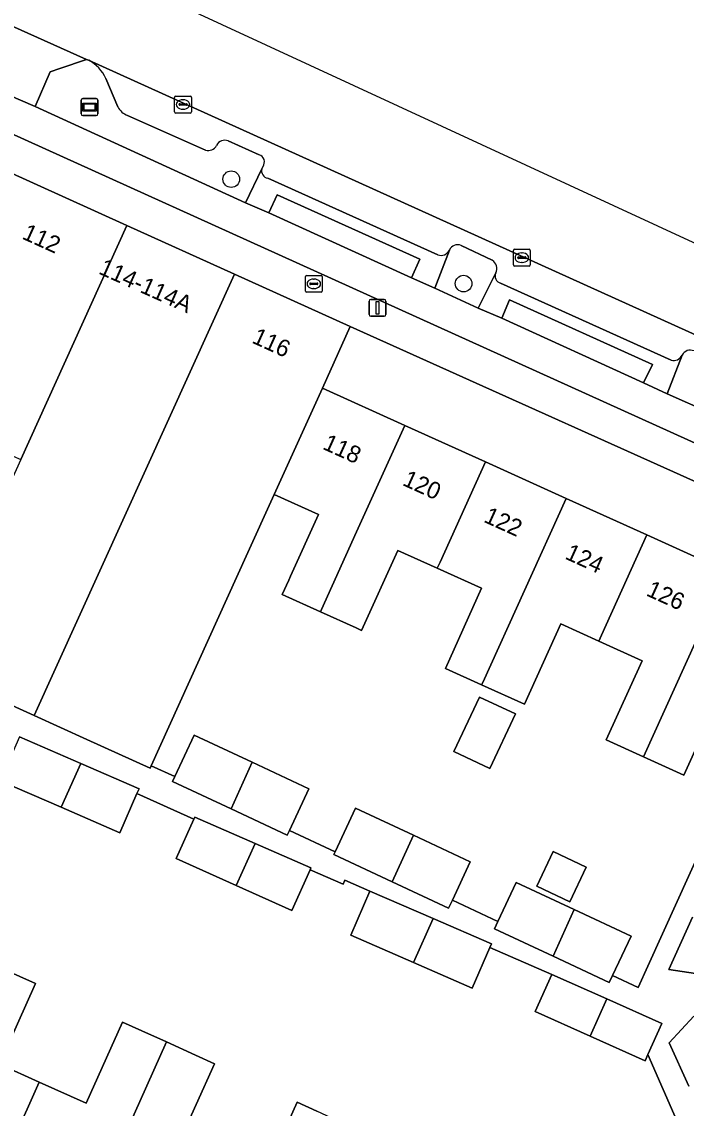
# Model space of a CAD drawing. Extents: x 161838 to 162344, y 381620 to 382160.
# Drawn here: x 162200.1 to 162239.3, y 381756.3 to 381820.5 of the extents above; entities that cross this region are included whole.
import ezdxf

# ---------------------------------------------------------------- set-up
doc = ezdxf.new("R2010")
doc.units = 0
for name, color, linetype in [('IMGEO_Berm_groen', 7, 'Continuous'), ('IMGEO_Boom', 7, 'Continuous'), ('IMGEO_Brandkraan', 7, 'Continuous'), ('IMGEO_Erf', 7, 'Continuous'), ('IMGEO_Kolk', 7, 'Continuous'), ('IMGEO_Lichtmast', 7, 'Continuous'), ('IMGEO_Pand', 7, 'Continuous'), ('IMGEO_Pand_nummerreeks', 7, 'Continuous'), ('IMGEO_Parkeervlak_open', 7, 'Continuous'), ('IMGEO_Rijbaan_lokaal_gesloten', 7, 'Continuous'), ('IMGEO_Rijbaan_lokaal_open', 7, 'Continuous'), ('IMGEO_Voetpad_gesloten', 7, 'Continuous'), ('IMGEO_Voetpad_open', 7, 'Continuous'), ('IMGEO_Wegwijzer', 7, 'Continuous')]:
    doc.layers.add(name, color=color, linetype=linetype)

msp = doc.modelspace()

# ---------------------------------------------------------------- linework, layer by layer
at = {"layer": 'IMGEO_Berm_groen'}
for points in [[(162204.044, 381818.258), (162203.924, 381818.301), (162202.34, 381817.755), (162201.764, 381817.577), (162200.882, 381815.518), (162213.315, 381809.83), (162214.272, 381811.83), (162214.345, 381811.982)], [(162205.769, 381815.503), (162205.067, 381817.17)], [(162210.939, 381812.943), (162206.342, 381814.995)], [(162214.119, 381812.664), (162212.289, 381813.481)], [(162227.891, 381806.431), (162226.052, 381807.304)], [(162225.354, 381807.025), (162224.502, 381804.772), (162227.047, 381803.606), (162228.097, 381805.68)], [(162239.108, 381800.819), (162238.224, 381798.531), (162240.809, 381797.385), (162241.881, 381799.505)]]:
    msp.add_lwpolyline(points, dxfattribs=at)
for points in [[(162215.177, 381810.297), (162214.689, 381809.224), (162223.121, 381805.392), (162223.606, 381806.496)], [(162228.906, 381804.094), (162228.451, 381803.011), (162236.83, 381799.175), (162237.358, 381800.272)]]:
    msp.add_lwpolyline(points, close=True, dxfattribs=at)
for centre, radius, start, end in [((162202.885, 381816.143), 2.412, 25.2008, 61.27192), ((162206.669, 381815.941), 1.001, 205.94306, 250.93899), ((162212.086, 381812.975), 0.546, 68.14572, 153.14826), ((162211.112, 381813.455), 0.54, 251.31137, 334.37146), ((162213.98, 381812.239), 0.447, 324.80119, 71.86696), ((162225.84, 381806.823), 0.526, 66.20222, 157.37229), ((162227.561, 381805.937), 0.595, 334.43776, 56.24025), ((162239.588, 381800.582), 0.536, 65.9133, 153.73669)]:
    msp.add_arc(centre, radius, start, end, dxfattribs=at)
at = {"layer": 'IMGEO_Boom'}
for centre in [(162212.468, 381811.222), (162226.194, 381805.052)]:
    msp.add_circle(centre, 0.489, dxfattribs=at)
at = {"layer": 'IMGEO_Brandkraan'}
for p, q in [((162216.845, 381804.61), (162216.845, 381805.462)), ((162216.92, 381805.536), (162217.772, 381805.536)), ((162217.333, 381805.316), (162217.358, 381805.316)), ((162217.846, 381805.462), (162217.846, 381804.61)), ((162217.772, 381804.536), (162216.92, 381804.536)), ((162217.104, 381805.03), (162217.104, 381805.042)), ((162217.542, 381804.993), (162217.144, 381804.993)), ((162217.147, 381805.079), (162217.545, 381805.079)), ((162217.356, 381804.756), (162217.331, 381804.756)), ((162217.588, 381805.042), (162217.588, 381805.03))]:
    msp.add_line(p, q, dxfattribs=at)
for points in [[(162216.845, 381804.61), (162216.845, 381805.462)], [(162216.92, 381805.536), (162217.772, 381805.536)], [(162217.846, 381805.462), (162217.846, 381804.61)], [(162217.772, 381804.536), (162216.92, 381804.536)]]:
    msp.add_lwpolyline(points, dxfattribs=at)
for centre, radius, start, end in [((162216.922, 381805.46), 0.0765, 91.55205, 178.44795), ((162216.922, 381805.46), 0.0765, 91.55205, 178.44795), ((162217.77, 381805.46), 0.0765, 1.55205, 88.44795), ((162217.77, 381805.46), 0.0765, 1.55205, 88.44795), ((162216.922, 381804.612), 0.0765, 181.55205, 268.44795), ((162216.922, 381804.612), 0.0765, 181.55205, 268.44795), ((162217.144, 381805.039), 0.0403, 85.87752, 175.75265), ((162217.141, 381805.029), 0.0366, 178.93798, 274.71019), ((162217.545, 381805.036), 0.043, 264.86636, 352.45326), ((162217.549, 381805.041), 0.0386, 1.73085, 96.63898), ((162217.77, 381804.612), 0.0765, 271.55205, 358.44795), ((162217.77, 381804.612), 0.0765, 271.55205, 358.44795)]:
    msp.add_arc(centre, radius, start, end, dxfattribs=at)
for centre, major_axis, ratio, start_param, end_param in [((162217.332, 381805.036), (-0.387, 0.002), 0.722429, 4.712389, 7.853982), ((162217.357, 381805.036), (-0.39, 0.002), 0.717154, 1.570796, 4.712389)]:
    msp.add_ellipse(centre, major_axis=major_axis, ratio=ratio, start_param=start_param, end_param=end_param, dxfattribs=at)
at = {"layer": 'IMGEO_Erf'}
for points in [[(162226.946, 381799.168), (162219.499, 381802.515), (162217.851, 381798.876), (162222.724, 381796.668), (162227.488, 381794.51), (162232.253, 381792.351), (162237.017, 381790.193), (162241.781, 381788.034), (162246.655, 381785.826), (162248.332, 381789.557)], [(162225.624, 381777.39), (162227.138, 381780.607), (162229.252, 381779.612), (162227.738, 381776.394)], [(162230.522, 381769.43), (162231.479, 381771.478), (162233.437, 381770.563), (162232.479, 381768.515)]]:
    msp.add_lwpolyline(points, close=True, dxfattribs=at)
for points in [[(162241.336, 381780.681), (162239.212, 381775.993), (162236.818, 381777.077), (162234.619, 381778.073), (162236.742, 381782.759), (162234.176, 381783.922), (162231.941, 381784.934), (162229.791, 381780.19), (162227.262, 381781.336), (162225.117, 381782.308), (162227.261, 381787.039), (162224.642, 381788.226), (162222.312, 381789.281), (162220.166, 381784.544), (162219.839, 381784.693), (162217.734, 381785.652), (162215.482, 381786.679), (162215.864, 381787.523), (162215.971, 381787.759), (162217.622, 381791.405), (162215.002, 381792.591), (162213.35, 381788.947), (162207.728, 381776.544), (162209.13, 381775.908), (162210.274, 381778.358), (162213.703, 381776.755), (162217.061, 381775.185), (162215.908, 381772.719), (162218.599, 381771.463), (162219.803, 381774.042), (162223.231, 381772.439), (162226.59, 381770.869), (162225.532, 381768.605), (162228.223, 381767.347), (162229.298, 381769.649), (162232.727, 381768.046), (162236.085, 381766.476), (162235, 381764.156), (162236.512, 381763.449), (162237.08, 381764.702), (162243.815, 381779.558)], [(162238.889, 381755.337), (162237.082, 381759.473), (162236.921, 381759.113), (162233.669, 381760.566), (162230.417, 381762.018), (162231.399, 381764.216), (162227.749, 381765.807), (162226.704, 381763.409), (162223.235, 381764.921), (162219.528, 381766.537), (162220.664, 381769.143), (162219.184, 381769.788), (162219.081, 381769.551), (162217.123, 381770.405), (162216.044, 381768.002), (162212.768, 381769.473), (162209.217, 381771.066), (162210.261, 381773.393), (162206.896, 381774.904), (162205.883, 381772.58), (162202.414, 381774.093), (162198.815, 381775.661)], [(162239.716, 381767.603), (162238.316, 381764.513), (162242.397, 381763.891)], [(162198.281, 381764.843), (162200.895, 381763.669), (162198.757, 381758.908), (162201.112, 381757.851), (162203.891, 381756.603), (162206.046, 381761.402), (162207.192, 381760.887), (162208.641, 381760.236), (162210.364, 381759.436), (162211.483, 381758.934), (162209.321, 381754.12)], [(162239.803, 381761.752), (162238.334, 381760.167), (162239.506, 381757.601)], [(162214.229, 381751.916), (162216.358, 381756.658), (162217.533, 381756.13)]]:
    msp.add_lwpolyline(points, dxfattribs=at)
at = {"layer": 'IMGEO_Kolk'}
for p, q in [((162209.119, 381815.208), (162209.119, 381816.06)), ((162209.194, 381816.134), (162210.046, 381816.134)), ((162210.12, 381816.06), (162210.12, 381815.208)), ((162209.378, 381815.628), (162209.378, 381815.64)), ((162209.816, 381815.591), (162209.418, 381815.591)), ((162209.421, 381815.677), (162209.819, 381815.677)), ((162209.607, 381815.914), (162209.632, 381815.914)), ((162209.862, 381815.64), (162209.862, 381815.628)), ((162210.046, 381815.134), (162209.194, 381815.134)), ((162209.63, 381815.354), (162209.605, 381815.354)), ((162229.21, 381807.081), (162230.062, 381807.081)), ((162229.135, 381806.155), (162229.135, 381807.007)), ((162229.394, 381806.575), (162229.394, 381806.587)), ((162229.832, 381806.538), (162229.434, 381806.538)), ((162229.437, 381806.624), (162229.835, 381806.624)), ((162229.623, 381806.861), (162229.648, 381806.861)), ((162229.878, 381806.587), (162229.878, 381806.575)), ((162230.136, 381807.007), (162230.136, 381806.155)), ((162230.062, 381806.081), (162229.21, 381806.081)), ((162229.646, 381806.301), (162229.621, 381806.301))]:
    msp.add_line(p, q, dxfattribs=at)
for points in [[(162209.119, 381815.208), (162209.119, 381816.06)], [(162209.194, 381816.134), (162210.046, 381816.134)], [(162210.12, 381816.06), (162210.12, 381815.208)], [(162210.046, 381815.134), (162209.194, 381815.134)], [(162229.21, 381807.081), (162230.062, 381807.081)], [(162229.135, 381806.155), (162229.135, 381807.007)], [(162230.136, 381807.007), (162230.136, 381806.155)], [(162230.062, 381806.081), (162229.21, 381806.081)]]:
    msp.add_lwpolyline(points, dxfattribs=at)
for centre, radius, start, end in [((162209.196, 381816.058), 0.0765, 91.55205, 178.44795), ((162209.196, 381816.058), 0.0765, 91.55205, 178.44795), ((162210.044, 381816.058), 0.0765, 1.55205, 88.44795), ((162210.044, 381816.058), 0.0765, 1.55205, 88.44795), ((162209.418, 381815.637), 0.0403, 85.87752, 175.75265), ((162209.415, 381815.627), 0.0366, 178.93798, 274.71019), ((162209.819, 381815.634), 0.043, 264.86636, 352.45326), ((162209.823, 381815.639), 0.0386, 1.73085, 96.63898), ((162209.196, 381815.21), 0.0765, 181.55205, 268.44795), ((162209.196, 381815.21), 0.0765, 181.55205, 268.44795), ((162210.044, 381815.21), 0.0765, 271.55205, 358.44795), ((162210.044, 381815.21), 0.0765, 271.55205, 358.44795), ((162229.212, 381807.005), 0.0765, 91.55205, 178.44795), ((162229.212, 381807.005), 0.0765, 91.55205, 178.44795), ((162230.06, 381807.005), 0.0765, 1.55205, 88.44795), ((162230.06, 381807.005), 0.0765, 1.55205, 88.44795), ((162229.434, 381806.584), 0.0403, 85.87752, 175.75265), ((162229.431, 381806.574), 0.0366, 178.93798, 274.71019), ((162229.835, 381806.581), 0.043, 264.86636, 352.45326), ((162229.839, 381806.586), 0.0386, 1.73085, 96.63898), ((162229.212, 381806.157), 0.0765, 181.55205, 268.44795), ((162229.212, 381806.157), 0.0765, 181.55205, 268.44795), ((162230.06, 381806.157), 0.0765, 271.55205, 358.44795), ((162230.06, 381806.157), 0.0765, 271.55205, 358.44795)]:
    msp.add_arc(centre, radius, start, end, dxfattribs=at)
for centre, major_axis, ratio, start_param, end_param in [((162209.606, 381815.634), (-0.387, 0.002), 0.722429, 4.712389, 7.853982), ((162209.631, 381815.634), (-0.39, 0.002), 0.717154, 1.570796, 4.712389), ((162229.622, 381806.581), (-0.387, 0.002), 0.722429, 4.712389, 7.853982), ((162229.647, 381806.581), (-0.39, 0.002), 0.717154, 1.570796, 4.712389)]:
    msp.add_ellipse(centre, major_axis=major_axis, ratio=ratio, start_param=start_param, end_param=end_param, dxfattribs=at)
at = {"layer": 'IMGEO_Lichtmast'}
for p, q in [((162220.612, 381803.217), (162220.612, 381804.017)), ((162220.612, 381804.017), (162220.612, 381803.217)), ((162220.712, 381804.117), (162221.502, 381804.117)), ((162221.502, 381804.117), (162220.712, 381804.117)), ((162221.602, 381804.017), (162221.602, 381803.217)), ((162221.602, 381803.217), (162221.602, 381804.017)), ((162221.502, 381803.117), (162220.712, 381803.117)), ((162220.712, 381803.117), (162221.502, 381803.117))]:
    msp.add_line(p, q, dxfattribs=at)
msp.add_lwpolyline([(162221.032, 381803.992), (162221.182, 381803.992), (162221.182, 381803.242), (162221.032, 381803.242), (162221.032, 381803.992)], dxfattribs=at)
for centre, start, end in [((162220.712, 381804.017), 90, 180), ((162220.712, 381804.017), 90, 180), ((162221.502, 381804.017), 0, 90), ((162221.502, 381804.017), 360, 90), ((162220.712, 381803.217), 180, 270), ((162220.712, 381803.217), 180, 270), ((162221.502, 381803.217), 270, 0), ((162221.502, 381803.217), 270, 0)]:
    msp.add_arc(centre, 0.1, start, end, dxfattribs=at)
at = {"layer": 'IMGEO_Pand'}
for points in [[(162206.304, 381808.493), (162199.091, 381811.761), (162198.869, 381811.272), (162192.769, 381797.807), (162200.035, 381794.656)], [(162212.652, 381805.617), (162206.304, 381808.493), (162200.035, 381794.656), (162194.479, 381782.392), (162200.827, 381779.516)], [(162215.002, 381792.591), (162215.198, 381793.023), (162217.851, 381798.876), (162219.499, 381802.515), (162212.652, 381805.617), (162200.827, 381779.516), (162203.928, 381778.111), (162207.67, 381776.416), (162207.728, 381776.544), (162213.35, 381788.947)], [(162222.724, 381796.668), (162217.851, 381798.876), (162215.198, 381793.023), (162215.002, 381792.591), (162217.622, 381791.405), (162215.971, 381787.759), (162215.864, 381787.523), (162215.482, 381786.679), (162217.734, 381785.652), (162217.794, 381785.786), (162219.877, 381790.384)], [(162224.642, 381788.226), (162224.804, 381788.584), (162227.488, 381794.51), (162222.724, 381796.668), (162219.877, 381790.384), (162217.794, 381785.786), (162217.734, 381785.652), (162219.839, 381784.693), (162220.166, 381784.544), (162222.312, 381789.281)], [(162232.253, 381792.351), (162227.488, 381794.51), (162224.804, 381788.584), (162224.642, 381788.226), (162227.261, 381787.039), (162225.117, 381782.308), (162227.262, 381781.336), (162227.323, 381781.47)], [(162232.253, 381792.351), (162227.323, 381781.47), (162227.262, 381781.336), (162229.791, 381780.19), (162231.941, 381784.934), (162234.176, 381783.922), (162234.333, 381784.269), (162237.017, 381790.193)], [(162236.818, 381777.077), (162241.781, 381788.034), (162237.017, 381790.193), (162234.333, 381784.269), (162234.176, 381783.922), (162236.742, 381782.759), (162234.619, 381778.073)], [(162236.818, 381777.077), (162239.212, 381775.993), (162241.336, 381780.681), (162243.815, 381779.558), (162244.592, 381781.272), (162246.655, 381785.826), (162241.781, 381788.034)], [(162225.624, 381777.39), (162227.738, 381776.394), (162229.252, 381779.612), (162227.138, 381780.607)], [(162203.573, 381776.688), (162199.951, 381778.267), (162198.815, 381775.661), (162202.414, 381774.093)], [(162213.703, 381776.755), (162210.274, 381778.358), (162209.13, 381775.908), (162208.994, 381775.617), (162212.454, 381774)], [(162206.896, 381774.904), (162207.019, 381775.187), (162203.573, 381776.688), (162202.414, 381774.093), (162205.883, 381772.58)], [(162217.061, 381775.185), (162213.703, 381776.755), (162212.454, 381774), (162215.78, 381772.445), (162215.908, 381772.719)], [(162223.231, 381772.439), (162219.803, 381774.042), (162218.599, 381771.463), (162218.523, 381771.301), (162221.983, 381769.684)], [(162213.879, 381771.96), (162210.315, 381773.513), (162210.261, 381773.393), (162209.217, 381771.066), (162212.768, 381769.473)], [(162226.59, 381770.869), (162223.231, 381772.439), (162221.983, 381769.684), (162225.309, 381768.129), (162225.532, 381768.605)], [(162217.123, 381770.405), (162217.176, 381770.523), (162213.879, 381771.96), (162212.768, 381769.473), (162216.044, 381768.002)], [(162230.522, 381769.43), (162232.479, 381768.515), (162233.437, 381770.563), (162231.479, 381771.478)], [(162232.727, 381768.046), (162229.298, 381769.649), (162228.223, 381767.347), (162228.018, 381766.908), (162231.479, 381765.29)], [(162220.664, 381769.143), (162219.528, 381766.537), (162223.235, 381764.921), (162224.395, 381767.517)], [(162236.085, 381766.476), (162232.727, 381768.046), (162231.479, 381765.29), (162234.804, 381763.736), (162235, 381764.156)], [(162227.749, 381765.807), (162227.84, 381766.016), (162224.395, 381767.517), (162223.235, 381764.921), (162226.704, 381763.409)], [(162201.112, 381757.851), (162198.757, 381758.908), (162200.895, 381763.669), (162198.281, 381764.843), (162193.104, 381753.256), (162198.064, 381751.029)], [(162233.669, 381760.566), (162234.651, 381762.763), (162231.399, 381764.216), (162230.417, 381762.018)], [(162237.903, 381761.31), (162234.651, 381762.763), (162233.669, 381760.566), (162236.921, 381759.113), (162237.082, 381759.473)], [(162208.641, 381760.236), (162207.192, 381760.887), (162206.046, 381761.402), (162203.891, 381756.603), (162201.112, 381757.851), (162198.064, 381751.029), (162197.821, 381750.485), (162198.9, 381750), (162203.205, 381748.067), (162204.068, 381750)], [(162208.641, 381760.236), (162204.068, 381750), (162203.205, 381748.067), (162208.591, 381745.649), (162208.902, 381746.34), (162210.536, 381750), (162211.865, 381752.977), (162209.321, 381754.12), (162211.483, 381758.934), (162210.364, 381759.436)], [(162219.006, 381755.448), (162217.533, 381756.13), (162216.358, 381756.658), (162214.229, 381751.916), (162211.865, 381752.977), (162210.536, 381750), (162208.902, 381746.34), (162213.925, 381744.085), (162216.568, 381750)]]:
    msp.add_lwpolyline(points, close=True, dxfattribs=at)
at = {"layer": 'IMGEO_Parkeervlak_open'}
for points in [[(162266.265, 381790.084), (162204.044, 381818.258)], [(162205.067, 381817.17), (162205.769, 381815.503)], [(162206.342, 381814.995), (162210.939, 381812.943)], [(162212.289, 381813.481), (162214.119, 381812.664)], [(162214.345, 381811.982), (162214.272, 381811.83)], [(162214.622, 381811.276), (162224.677, 381806.75)], [(162226.052, 381807.304), (162227.891, 381806.431)], [(162228.374, 381805.071), (162238.449, 381800.531)]]:
    msp.add_lwpolyline(points, dxfattribs=at)
for centre, radius, start, end in [((162202.885, 381816.143), 2.412, 25.2008, 61.27192), ((162206.669, 381815.941), 1.001, 205.94306, 250.93899), ((162212.086, 381812.975), 0.546, 68.14572, 153.14826), ((162211.112, 381813.455), 0.54, 251.31137, 334.37146), ((162213.98, 381812.239), 0.447, 324.80119, 71.86696), ((162214.704, 381811.715), 0.447, 165.15942, 259.40743), ((162225.84, 381806.823), 0.526, 66.20222, 157.37229), ((162224.861, 381807.269), 0.55, 250.5008, 333.71356), ((162227.561, 381805.937), 0.595, 334.43776, 56.24025), ((162228.508, 381805.499), 0.449, 156.2362, 252.68006), ((162238.611, 381801.059), 0.552, 252.9511, 334.26204), ((162239.588, 381800.582), 0.536, 65.9133, 153.73669)]:
    msp.add_arc(centre, radius, start, end, dxfattribs=at)
at = {"layer": 'IMGEO_Rijbaan_lokaal_gesloten'}
msp.add_lwpolyline([(162174.607, 381831.399), (162189.905, 381824.561), (162190.345, 381824.364), (162197.539, 381821.152), (162203.924, 381818.301), (162204.044, 381818.258), (162266.265, 381790.084), (162269.159, 381788.667), (162270.414, 381791.728), (162270.956, 381793.049), (162163.289, 381842.84), (162157.474, 381846.239)], dxfattribs=at)
at = {"layer": 'IMGEO_Rijbaan_lokaal_open'}
msp.add_lwpolyline([(162197.539, 381821.152), (162190.345, 381824.364), (162190.643, 381822.973), (162191.564, 381819.539), (162200.882, 381815.518), (162201.764, 381817.577), (162202.34, 381817.755), (162203.924, 381818.301)], close=True, dxfattribs=at)
at = {"layer": 'IMGEO_Voetpad_gesloten'}
for points in [[(162125.545, 381859.011), (162130.429, 381854.037), (162134.882, 381849.978), (162140.263, 381845.513), (162147.552, 381840.181), (162154.18, 381835.7), (162160.086, 381831.935), (162165.238, 381828.801), (162168.761, 381826.912), (162197.313, 381814.891), (162266.754, 381783.434), (162271.828, 381781.089), (162275.072, 381778.709), (162277.759, 381775.733), (162280.091, 381772.447), (162282.076, 381768.974), (162284.268, 381764.473), (162289.497, 381752.523), (162295.191, 381737.537), (162297.128, 381732.914), (162299.208, 381728.355), (162301.472, 381723.885)], [(162271.63, 381783.405), (162262.003, 381787.815), (162260.633, 381788.438), (162249.933, 381793.235), (162248.548, 381793.881), (162242.2, 381796.772), (162240.809, 381797.385), (162238.224, 381798.531), (162236.83, 381799.175), (162228.451, 381803.011), (162227.047, 381803.606), (162224.502, 381804.772), (162223.121, 381805.392), (162214.689, 381809.224), (162213.315, 381809.83), (162200.882, 381815.518), (162191.564, 381819.539)]]:
    msp.add_lwpolyline(points, dxfattribs=at)
at = {"layer": 'IMGEO_Voetpad_open'}
for points in [[(162276.358, 381774.78), (162277.781, 381773.055), (162280.601, 381768.553), (162282.012, 381765.641), (162284.758, 381759.63), (162281.432, 381758.111), (162282.997, 381754.511), (162284.936, 381750.434), (162289.497, 381752.523), (162284.268, 381764.473), (162282.076, 381768.974), (162280.091, 381772.447), (162277.759, 381775.733), (162275.072, 381778.709), (162271.828, 381781.089), (162266.754, 381783.434), (162197.313, 381814.891), (162168.761, 381826.912)], [(162199.091, 381811.761), (162206.304, 381808.493), (162212.652, 381805.617), (162219.499, 381802.515), (162226.946, 381799.168), (162248.332, 381789.557), (162249.437, 381789.06), (162254.302, 381786.856), (162259.06, 381784.7), (162263.818, 381782.544), (162268.684, 381780.34), (162268.511, 381779.959), (162269.84, 381779.353), (162272.328, 381778.227)], [(162214.272, 381811.83), (162213.315, 381809.83), (162214.689, 381809.224), (162215.177, 381810.297)], [(162224.677, 381806.75), (162214.622, 381811.276)], [(162215.177, 381810.297), (162223.606, 381806.496), (162223.121, 381805.392), (162224.502, 381804.772), (162225.354, 381807.025)], [(162228.097, 381805.68), (162227.047, 381803.606), (162228.451, 381803.011), (162228.906, 381804.094), (162237.358, 381800.272), (162236.83, 381799.175), (162238.224, 381798.531), (162239.108, 381800.819)], [(162238.449, 381800.531), (162228.374, 381805.071)], [(162243.815, 381779.558), (162237.08, 381764.702), (162236.512, 381763.449), (162235, 381764.156), (162234.804, 381763.736), (162231.479, 381765.29), (162228.018, 381766.908), (162228.223, 381767.347), (162225.532, 381768.605), (162225.309, 381768.129), (162221.983, 381769.684), (162218.523, 381771.301), (162218.599, 381771.463), (162215.908, 381772.719), (162215.78, 381772.445), (162212.454, 381774), (162208.994, 381775.617), (162209.13, 381775.908), (162207.728, 381776.544), (162207.67, 381776.416), (162203.928, 381778.111), (162200.827, 381779.516), (162194.479, 381782.392)], [(162199.951, 381778.267), (162203.573, 381776.688), (162207.019, 381775.187), (162206.896, 381774.904), (162210.261, 381773.393), (162210.315, 381773.513), (162213.879, 381771.96), (162217.176, 381770.523), (162217.123, 381770.405), (162219.081, 381769.551), (162219.184, 381769.788), (162220.664, 381769.143), (162224.395, 381767.517), (162227.84, 381766.016), (162227.749, 381765.807), (162231.399, 381764.216), (162234.651, 381762.763), (162237.903, 381761.31), (162237.082, 381759.473), (162238.889, 381755.337)], [(162242.397, 381763.891), (162238.316, 381764.513), (162239.716, 381767.603)], [(162239.506, 381757.601), (162238.334, 381760.167), (162239.803, 381761.752)]]:
    msp.add_lwpolyline(points, dxfattribs=at)
for centre, radius, start, end in [((162214.704, 381811.715), 0.447, 165.15942, 259.40743), ((162224.861, 381807.269), 0.55, 250.5008, 333.71356), ((162228.508, 381805.499), 0.449, 156.2362, 252.68006), ((162238.611, 381801.059), 0.552, 252.9511, 334.26204)]:
    msp.add_arc(centre, radius, start, end, dxfattribs=at)
at = {"layer": 'IMGEO_Wegwijzer'}
for p, q in [((162203.6, 381815.084), (162203.6, 381815.884)), ((162203.6, 381815.884), (162203.6, 381815.084)), ((162203.7, 381815.984), (162204.49, 381815.984)), ((162204.49, 381815.984), (162203.7, 381815.984)), ((162204.59, 381815.884), (162204.59, 381815.084)), ((162204.59, 381815.084), (162204.59, 381815.884)), ((162204.49, 381814.984), (162203.7, 381814.984)), ((162203.7, 381814.984), (162204.49, 381814.984))]:
    msp.add_line(p, q, dxfattribs=at)
for points in [[(162203.701, 381815.716), (162204.489, 381815.716), (162204.489, 381815.252), (162203.701, 381815.252), (162203.701, 381815.716)], [(162203.766, 381815.651), (162203.766, 381815.317), (162204.424, 381815.317), (162204.424, 381815.651), (162203.766, 381815.651)]]:
    msp.add_lwpolyline(points, dxfattribs=at)
for centre, start, end in [((162203.7, 381815.884), 90, 180), ((162203.7, 381815.884), 90, 180), ((162204.49, 381815.884), 0, 90), ((162204.49, 381815.884), 360, 90), ((162203.7, 381815.084), 180, 270), ((162203.7, 381815.084), 180, 270), ((162204.49, 381815.084), 270, 0), ((162204.49, 381815.084), 270, 0)]:
    msp.add_arc(centre, 0.1, start, end, dxfattribs=at)

# ---------------------------------------------------------------- texts
at = {"layer": 'IMGEO_Pand_nummerreeks'}
for s, rotation, p in [('112', 335.62638, (162200.053, 381807.724)), ('114-114A', 335.9014, (162204.576, 381805.657)), ('116', 335.62638, (162213.633, 381801.573)), ('118', 335.62638, (162217.811, 381795.294)), ('120', 335.62638, (162222.529, 381793.156)), ('122', 335.62652, (162227.325, 381790.983)), ('124', 335.62652, (162232.127, 381788.808)), ('126', 335.62652, (162236.927, 381786.633))]:
    msp.add_text(s, height=1, rotation=rotation, dxfattribs=at).set_placement(p)

doc.saveas('drawing.dxf')
